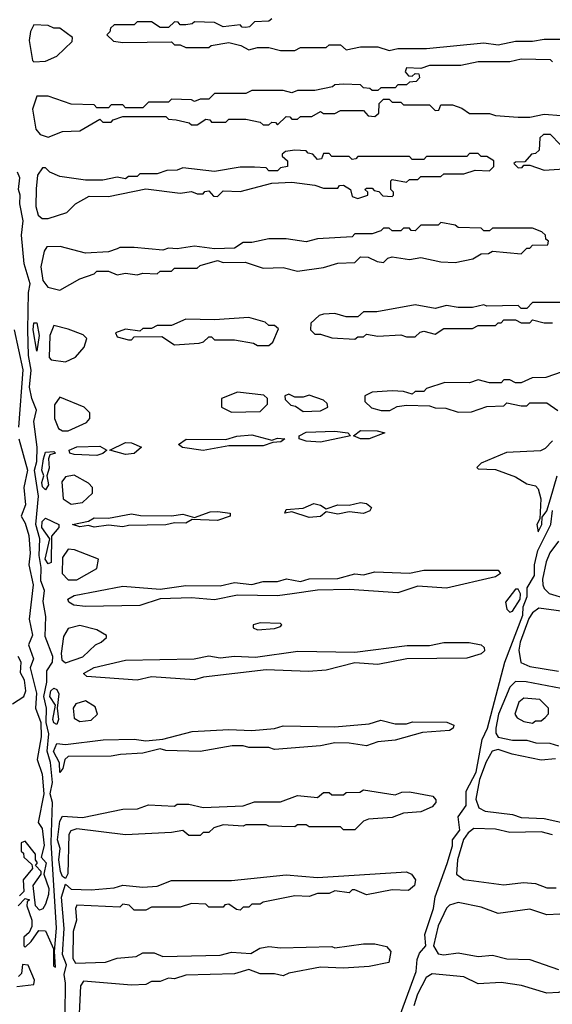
# Model space of a CAD drawing. Extents: x 2737310 to 2869991, y 870230 to 1012730.
# Tile 283 of 479: x 2766865 to 2768724, y 961501 to 964938. Entities that reach past the tile are written whole.
import ezdxf

# ---------------------------------------------------------------- set-up
doc = ezdxf.new("R2010")
doc.units = 0

msp = doc.modelspace()

# ---------------------------------------------------------------- linework, layer by layer
at = {"layer": '0CON02XD'}
for points in [[(2767745, 964940), (2767735, 964932.5), (2767685, 964930), (2767667, 964913), (2767655, 964910), (2767641.7, 964911.7), (2767635, 964920), (2767575, 964912.5), (2767545, 964927.5), (2767475, 964930), (2767467, 964923), (2767445, 964920), (2767425, 964920), (2767418.3, 964928.3), (2767405, 964930), (2767385, 964910), (2767355, 964910), (2767325, 964930), (2767275, 964930), (2767265, 964920), (2767195, 964920), (2767181.7, 964908.3), (2767180, 964895), (2767170, 964885), (2767193, 964863), (2767225, 964857.5), (2767395, 964860), (2767405, 964850), (2767425, 964850), (2767445, 964840), (2767525, 964840), (2767533, 964847), (2767595, 964857.5), (2767637, 964847), (2767665, 964832.5), (2767695, 964840), (2767735, 964840), (2767775, 964830), (2767825, 964830), (2767845, 964840), (2767935, 964840), (2767945, 964850), (2767985, 964850), (2768005, 964832.5), (2768055, 964842.5), (2768115, 964842.5), (2768155, 964830), (2768185, 964837.5), (2768285, 964837.5), (2768485, 964856.7), (2768535, 964850), (2768595, 964862.5), (2768655, 964862.5), (2768695, 964870), (2768825, 964870)], [(2766915, 964790), (2766955, 964792.5), (2766995, 964810), (2767048.3, 964861.7), (2767050, 964875), (2767005, 964907.5), (2766985, 964907.5), (2766965, 964917.5), (2766915, 964920), (2766903.6, 964896.4), (2766898.8, 964865), (2766910, 964795), (2766915, 964790)], [(2768725, 964790), (2768717, 964797), (2768615, 964800), (2768575, 964790), (2768465, 964790), (2768405, 964777.5), (2768295, 964777.5), (2768265, 964767.5), (2768215, 964770), (2768210, 964755), (2768221.7, 964741.7), (2768235, 964740), (2768245, 964750), (2768258.3, 964748.3), (2768260, 964735), (2768248.3, 964721.7), (2768225, 964720), (2768215, 964710), (2768185, 964710), (2768175, 964700), (2768125, 964700), (2768115, 964690), (2768095, 964690), (2768087, 964697), (2768065, 964700), (2768055, 964710), (2767995, 964712.5), (2767965, 964710), (2767957, 964703), (2767895, 964690), (2767835, 964690), (2767815, 964682.5), (2767785, 964690), (2767675, 964690), (2767655, 964680), (2767545, 964680), (2767525, 964660), (2767495, 964660), (2767475, 964652.5), (2767465, 964657.5), (2767395, 964660), (2767385, 964650), (2767315, 964650), (2767295, 964630), (2767235, 964630), (2767225, 964640), (2767185, 964640), (2767175, 964630), (2767135, 964630), (2767125, 964640), (2767045, 964642.5), (2766965, 964670), (2766925, 964670), (2766910, 964625), (2766921.2, 964555), (2766936.4, 964536.4), (2766965, 964527.5), (2767015, 964547.5), (2767075, 964550), (2767145, 964590), (2767155, 964580), (2767185, 964580), (2767191.7, 964588.3), (2767225, 964600), (2767375, 964600), (2767385, 964590), (2767411.7, 964588.3), (2767457, 964577), (2767465, 964570), (2767485, 964570), (2767515, 964590), (2767528.3, 964588.3), (2767535, 964580), (2767585, 964580), (2767595, 964590), (2767655, 964590), (2767705, 964580), (2767715, 964570), (2767735, 964570), (2767745, 964580), (2767758.3, 964578.3), (2767765, 964570), (2767795, 964600), (2767808.3, 964598.3), (2767815, 964590), (2767835, 964590), (2767845, 964600), (2767885, 964600), (2767915, 964617.5), (2767925, 964610), (2767965, 964610), (2767985, 964620), (2768065, 964620), (2768081.7, 964601.7), (2768105, 964600), (2768118.3, 964611.7), (2768120, 964645), (2768135, 964660), (2768155, 964660), (2768165, 964650), (2768195, 964650), (2768205, 964640), (2768295, 964640), (2768315, 964620), (2768328.3, 964621.7), (2768335, 964640), (2768375, 964640), (2768408.3, 964628.3), (2768435, 964610), (2768505, 964610), (2768525, 964603.3), (2768605, 964597.5), (2768645, 964597.5), (2768695, 964607.5), (2768755, 964603.3)], [(2768751.7, 964501.7), (2768717, 964537), (2768693, 964537), (2768680, 964525), (2768678.3, 964481.7), (2768665, 964470), (2768651.7, 964468.3), (2768628.3, 964441.7), (2768595, 964440), (2768590, 964435), (2768605, 964420), (2768618.3, 964421.7), (2768625, 964430), (2768645, 964430), (2768695, 964412.5), (2768765, 964417.5)], [(2766943.6, 964243.6), (2766965, 964243.8), (2767030, 964265), (2767060, 964295), (2767108.3, 964321.7), (2767175, 964320), (2767305, 964347.5), (2767425, 964332.5), (2767465, 964337.5), (2767485, 964330), (2767505, 964330), (2767511.7, 964338.3), (2767525, 964340), (2767541.7, 964321.7), (2767555, 964320), (2767575, 964340), (2767635, 964337.5), (2767745, 964367.5), (2767815, 964370), (2767895, 964360), (2767925, 964350), (2767975, 964350), (2767981.7, 964358.3), (2767995, 964360), (2768020, 964345), (2768025, 964320), (2768045, 964313.3), (2768080, 964325), (2768080, 964335), (2768070, 964345), (2768075, 964350), (2768095, 964350), (2768101.7, 964341.7), (2768118.3, 964338.3), (2768133, 964323), (2768165, 964320), (2768170, 964325), (2768170, 964335), (2768160, 964345), (2768160, 964375), (2768165, 964380), (2768215, 964370), (2768225, 964380), (2768255, 964380), (2768265, 964390), (2768335, 964390), (2768345, 964400), (2768415, 964400), (2768455, 964412.5), (2768505, 964410), (2768520, 964425), (2768520, 964445), (2768495, 964460), (2768475, 964460), (2768465, 964470), (2768435, 964470), (2768425, 964460), (2768285, 964460), (2768275, 964450), (2768235, 964450), (2768225, 964460), (2768045, 964460), (2768038.3, 964451.7), (2768025, 964450), (2768015, 964460), (2767955, 964460), (2767945, 964470), (2767925, 964470), (2767918.3, 964451.7), (2767905, 964450), (2767888.3, 964468.3), (2767871.7, 964471.7), (2767865, 964480), (2767825, 964482.5), (2767793, 964477), (2767781.7, 964468.3), (2767781.7, 964461.7), (2767800, 964445), (2767800, 964425), (2767775, 964420), (2767765, 964410), (2767735, 964410), (2767725, 964420), (2767685, 964422.5), (2767635, 964422.5), (2767545, 964407.5), (2767435, 964420), (2767415, 964412.5), (2767378.3, 964411.7), (2767345, 964400), (2767285, 964400), (2767275, 964390), (2767245, 964390), (2767235, 964382.5), (2767205, 964387.5), (2767155, 964377.5), (2767095, 964377.5), (2767005, 964390), (2766970, 964405), (2766955, 964420), (2766945, 964420), (2766927.5, 964395), (2766922.3, 964347.7), (2766922, 964285), (2766930, 964255), (2766943.6, 964243.6)], [(2766860, 961845), (2766885, 961870), (2766900, 961865), (2766891.7, 961858.3), (2766890, 961845), (2766907.5, 961795), (2766907.5, 961772.5), (2766898.3, 961751.7), (2766880, 961735), (2766880, 961705), (2766885, 961700), (2766905, 961720), (2766931.7, 961758.3), (2766955, 961757.5), (2766983.3, 961695), (2766983.3, 961635), (2766990, 961630), (2766986.7, 961685), (2766993.3, 961766.7), (2766975.6, 962065.6), (2766980, 962205), (2766971.4, 962235), (2766980, 962275), (2766972.5, 962345), (2766960.8, 962385), (2766966.9, 962445), (2766957.5, 962485), (2766959.2, 962535), (2766950, 962575), (2766960, 962625), (2766960.6, 962665), (2766980, 962695), (2766981.2, 962715), (2766954.4, 962785), (2766957.1, 962855), (2766946.8, 962906.8), (2766952, 962945), (2766939.2, 962979.2), (2766940, 963025), (2766933, 963067), (2766935.6, 963125), (2766922, 963175), (2766931.4, 963275), (2766917.1, 963365), (2766925.5, 963395), (2766926.9, 963445), (2766914.2, 963535), (2766924, 963575), (2766907.5, 963615), (2766900, 963655), (2766905.8, 963714.2), (2766895.8, 963765), (2766893.6, 963855), (2766895.7, 963985), (2766902, 964015), (2766880.6, 964085), (2766871.4, 964185), (2766877.5, 964235), (2766865.7, 964295), (2766867.1, 964325), (2766861.2, 964345), (2766865.7, 964385), (2766858, 964405)], [(2767005, 963993.3), (2767075, 964032.5), (2767125, 964050), (2767135, 964060), (2767175, 964060), (2767205, 964047.5), (2767235, 964052.5), (2767275, 964047.5), (2767295, 964052.5), (2767345, 964050), (2767355, 964060), (2767395, 964060), (2767405, 964070), (2767485, 964070), (2767495, 964080), (2767555, 964097.5), (2767575, 964090), (2767651.7, 964091.7), (2767715, 964070), (2767785, 964072.5), (2767835, 964060), (2767925, 964072.5), (2767975, 964087.5), (2768035, 964090), (2768055, 964110), (2768081.7, 964108.3), (2768113, 964093), (2768135, 964090), (2768150, 964105), (2768165, 964110), (2768225, 964100), (2768265, 964107.5), (2768335, 964092.5), (2768385, 964090), (2768447, 964103), (2768475, 964120), (2768501.7, 964121.7), (2768515, 964130), (2768615, 964120), (2768635, 964140), (2768645, 964140), (2768655, 964150), (2768708.3, 964151.7), (2768710, 964165), (2768701.7, 964171.7), (2768700, 964185), (2768687, 964197), (2768655, 964210), (2768515, 964210), (2768505, 964200), (2768485, 964200), (2768475, 964210), (2768395, 964212.5), (2768385, 964220), (2768335, 964230), (2768325, 964220), (2768265, 964220), (2768245, 964200), (2768231.7, 964201.7), (2768225, 964210), (2768205, 964210), (2768195, 964200), (2768165, 964200), (2768155, 964210), (2768135, 964210), (2768125, 964200), (2768095, 964190), (2768035, 964190), (2768025, 964180), (2767905, 964172.5), (2767865, 964162.5), (2767795, 964172.5), (2767735, 964172.5), (2767675, 964160), (2767645, 964160), (2767615, 964140), (2767545, 964137.5), (2767475, 964147.5), (2767415, 964137.5), (2767385, 964140), (2767365, 964132.5), (2767265, 964142.5), (2767215, 964142.5), (2767205, 964137.5), (2767175, 964127.5), (2767095, 964122.5), (2767006.4, 964146.4), (2766960, 964145), (2766950.7, 964129.3), (2766938.8, 964075), (2766946.7, 964026.7), (2766963.9, 964003.9), (2767005, 963993.3)], [(2768755, 963950), (2768655, 963950), (2768635, 963930), (2768615, 963930), (2768605, 963940), (2768495, 963937.5), (2768485, 963942.5), (2768445, 963932.5), (2768395, 963932.5), (2768355, 963940), (2768315, 963930), (2768245, 963942.5), (2768111.7, 963918.3), (2768065, 963917.5), (2768045, 963900), (2768005, 963900), (2767965, 963912.5), (2767925, 963910), (2767910, 963905), (2767881.7, 963878.3), (2767880, 963855), (2767895, 963840), (2767915, 963840), (2767955, 963827.5), (2768035, 963822.5), (2768045, 963830), (2768065, 963830), (2768075, 963840), (2768115, 963832.5), (2768195, 963837.5), (2768215, 963830), (2768245, 963830), (2768263, 963847), (2768275, 963850), (2768315, 963840), (2768345, 963860), (2768445, 963860), (2768465, 963870), (2768525, 963870), (2768535, 963880), (2768545, 963880)], [(2766925, 963780), (2766911.9, 963855), (2766915, 963880), (2766925, 963880), (2766933.3, 963835), (2766925, 963780)], [(2767025, 963743.3), (2767060, 963760), (2767090, 963795), (2767100, 963825), (2767087, 963837), (2767035, 963857.5), (2766985, 963870), (2766970, 963835), (2766968.3, 963758.3), (2766975, 963750), (2767025, 963743.3)], [(2767735, 963800), (2767748.3, 963811.7), (2767768.3, 963858.3), (2767755, 963870), (2767735, 963870), (2767721.7, 963881.7), (2767665, 963897.5), (2767545, 963890), (2767445, 963892.5), (2767395, 963870), (2767345, 963870), (2767325, 963860), (2767295, 963860), (2767285, 963850), (2767235, 963857.5), (2767200, 963845), (2767205, 963830), (2767245, 963820), (2767255, 963820), (2767265, 963830), (2767361.7, 963831.7), (2767405, 963802.5), (2767491.7, 963808.3), (2767507, 963813), (2767525, 963830), (2767535, 963830), (2767545, 963820), (2767615, 963820), (2767681.7, 963808.3), (2767695, 963800), (2767735, 963800)], [(2768545, 963880), (2768555, 963890), (2768595, 963890), (2768615, 963880), (2768645, 963880), (2768655, 963890), (2768695, 963880), (2768725, 963880)], [(2766846, 963855), (2766876.7, 963715), (2766861.2, 963515)], [(2768785, 963717.5), (2768701.7, 963688.3), (2768653, 963687), (2768615, 963670), (2768595, 963670), (2768575, 963680), (2768555, 963680), (2768545, 963670), (2768505, 963670), (2768465, 963680), (2768435, 963670), (2768348.3, 963671.7), (2768285, 963650), (2768275, 963640), (2768245, 963640), (2768235, 963630), (2768205, 963640), (2768165, 963642.5), (2768095, 963637.5), (2768070, 963625), (2768070, 963605), (2768093, 963583), (2768127, 963573), (2768156.4, 963573.6), (2768183, 963587), (2768215, 963592.5), (2768295, 963590), (2768315, 963582.5), (2768351.7, 963581.7), (2768395, 963567.5), (2768441.7, 963568.3), (2768495, 963587.5), (2768555, 963590), (2768565, 963600), (2768615, 963590), (2768635, 963590), (2768645, 963600), (2768705, 963600), (2768743, 963573)], [(2767605, 963567.5), (2767705, 963570), (2767730, 963595), (2767730, 963615), (2767717, 963627), (2767625, 963637.5), (2767570, 963615), (2767570, 963585), (2767605, 963567.5)], [(2767855, 963570), (2767915, 963572.5), (2767940, 963585), (2767938.3, 963598.3), (2767925, 963610), (2767875, 963627.5), (2767855, 963620), (2767825, 963620), (2767805, 963630), (2767790, 963625), (2767791.7, 963611.7), (2767811.7, 963591.7), (2767828.3, 963588.3), (2767855, 963570)], [(2767035, 963502.5), (2767098.3, 963531.7), (2767110, 963545), (2767110, 963565), (2767090, 963585), (2767005, 963620), (2766987, 963593), (2766986.7, 963545), (2767000.7, 963510.7), (2767015, 963502.5), (2767035, 963502.5)], [(2767505, 963433.8), (2767433.9, 963443.9), (2767420, 963455), (2767446.4, 963473.6), (2767585, 963472.5), (2767623.6, 963483.6), (2767675, 963488), (2767745, 963470), (2767765, 963476.7), (2767790, 963475), (2767776.4, 963463.6), (2767748.3, 963461.7), (2767715, 963450), (2767595, 963450), (2767505, 963433.8)], [(2767915, 963462.5), (2767865, 963466.7), (2767840, 963475), (2767840, 963485), (2767865, 963498), (2767965, 963501.2), (2768010, 963495), (2768020, 963485), (2767915, 963462.5)], [(2768085, 963474), (2768054.1, 963474.1), (2768030, 963485), (2768055, 963503.8), (2768113, 963503), (2768140, 963495), (2768085, 963474)], [(2766862.5, 963475), (2766892.5, 963365), (2766880, 963305), (2766886.1, 963243.9), (2766870, 963205), (2766885, 963180), (2766897.7, 963137.7), (2766902, 963075), (2766897.5, 963035), (2766912, 962965), (2766898.8, 962845), (2766910.5, 962789.5), (2766896.7, 962755), (2766913.6, 962706.4), (2766902.5, 962675), (2766923.6, 962586.4), (2766920, 962535), (2766938.8, 962485), (2766940, 962435), (2766926.7, 962355), (2766944.3, 962304.3), (2766950, 962235), (2766930, 962135), (2766943.3, 962115), (2766951.2, 962055), (2766940, 962015), (2766957.5, 961995), (2766950, 961955), (2766966.7, 961905), (2766966.4, 961883.6), (2766955, 961850), (2766946.4, 961833.6), (2766935, 961830), (2766920, 961845), (2766912.5, 961915), (2766940, 961955), (2766940, 961965), (2766920, 961985), (2766927.5, 961995), (2766920, 962005), (2766920, 962025), (2766885, 962070), (2766870, 962065), (2766870, 962035), (2766878.3, 962028.3), (2766880, 962015), (2766908.3, 961988.3), (2766910, 961975), (2766877.5, 961935), (2766880, 961895), (2766865, 961880)], [(2767235, 963420), (2767180, 963435), (2767235, 963461.2), (2767255, 963460.8), (2767290, 963445), (2767265, 963423.3), (2767235, 963420)], [(2768725, 963467.5), (2768699.3, 963440.7), (2768683, 963433), (2768563.6, 963426.4), (2768475, 963390), (2768460, 963375), (2768465, 963370), (2768525, 963367.5), (2768595, 963342.5), (2768635, 963317.5), (2768665, 963310), (2768675, 963300), (2768683.3, 963265), (2768680, 963195), (2768670, 963175), (2768675, 963150), (2768686.7, 963175), (2768688.3, 963201.7), (2768705, 963223.3), (2768717.5, 963265), (2768740.6, 963345)], [(2766955, 963296.7), (2766945, 963307.5), (2766942.6, 963322.6), (2766950, 963345), (2766942.9, 963365), (2766948.8, 963405), (2766955, 963427.5), (2766985, 963430), (2766990, 963425), (2766970.7, 963419.3), (2766966.2, 963405), (2766967.7, 963372.3), (2766960, 963345), (2766965.7, 963314.3), (2766955, 963296.7)], [(2767135, 963416.7), (2767055, 963420), (2767040, 963425), (2767037.5, 963435), (2767065, 963446.2), (2767145, 963448.8), (2767170, 963435), (2767155, 963423.3), (2767135, 963416.7)], [(2767045, 963246.7), (2767085, 963252.5), (2767120, 963285), (2767120, 963305), (2767105, 963320), (2767055, 963347.5), (2767025, 963342.5), (2767012.5, 963325), (2767017.5, 963265), (2767045, 963246.7)], [(2767875, 963200), (2767815, 963220), (2767790, 963215), (2767795, 963227.5), (2767855, 963232.5), (2767891.7, 963248.3), (2767915, 963243.3), (2767935, 963230), (2767975, 963243.8), (2768015, 963242.5), (2768055, 963252), (2768075, 963248.8), (2768093.3, 963235), (2768087.3, 963222.7), (2768065, 963214), (2768015, 963220), (2767975, 963211.2), (2767935, 963220), (2767915, 963203.3), (2767875, 963200)], [(2767125, 963166.7), (2767105, 963172.5), (2767075, 963167.5), (2767050, 963175), (2767105, 963187.5), (2767125, 963198.8), (2767175, 963197.5), (2767255, 963212.5), (2767287, 963207), (2767395, 963206.2), (2767435, 963212), (2767475, 963200), (2767530.3, 963219.7), (2767555, 963220.8), (2767600, 963215), (2767600, 963205), (2767555, 963190), (2767467, 963193), (2767445, 963180), (2767405, 963181.2), (2767375, 963174), (2767245, 963172.5), (2767225, 963167.5), (2767175, 963173.3), (2767125, 963166.7)], [(2768181.9, 961435), (2768249.2, 961615), (2768252.3, 961657.7), (2768260.7, 961679.3), (2768282.9, 961705), (2768278.5, 961745), (2768309.4, 961835), (2768315.6, 961875.6), (2768357.5, 961992.5), (2768375.8, 962054.2), (2768375.7, 962075), (2768401.2, 962108.8), (2768395.5, 962155), (2768423.1, 962195), (2768423.1, 962245), (2768458.3, 962311.7), (2768478.5, 962425), (2768498, 962465), (2768558.2, 962695), (2768620.8, 962859.2), (2768621.7, 962888.3), (2768636.1, 962923.9), (2768636.5, 962955), (2768662.2, 962997.8), (2768661.5, 963035), (2768673.5, 963085), (2768719.2, 963175), (2768724.5, 963225)], [(2766965, 963038.8), (2766954.4, 963055), (2766970, 963125), (2766942.9, 963165), (2766943.8, 963186.2), (2766955, 963198), (2767002.5, 963175), (2767002.5, 963165), (2766976.2, 963135), (2766975, 963043.3), (2766965, 963038.8)], [(2768745, 963117.5), (2768715, 963076.7), (2768702.5, 963045), (2768690, 962985), (2768691.2, 962965), (2768695, 962952.5), (2768712.5, 962935), (2768775, 962916.7)], [(2767065, 962982.5), (2767135, 963022.5), (2767140, 963055), (2767057, 963087), (2767035, 963090), (2767015, 963060), (2767013.3, 963005), (2767035, 962982.5), (2767065, 962982.5)], [(2767095, 962888.8), (2767054.3, 962894.3), (2767036.7, 962905), (2767033.3, 962915), (2767055, 962927.5), (2767225, 962960), (2767355, 962950), (2767445, 962962.5), (2767565, 962961.2), (2767615, 962973.3), (2767675, 962966.2), (2767715, 962976.2), (2767765, 962976.2), (2767796.4, 962986.4), (2767845, 962976.7), (2767875, 962986.2), (2767975, 962986.7), (2768035, 963003.3), (2768065, 963000), (2768105, 963010), (2768225, 963006.2), (2768275, 963016.2), (2768535, 963016.7), (2768542.5, 963005), (2768525, 962992.5), (2768355, 962953.3), (2768255, 962960), (2768185, 962937.5), (2768015, 962948.8), (2767905, 962946.7), (2767816.1, 962933.9), (2767765, 962926.7), (2767625, 962928.8), (2767545, 962912.5), (2767465, 962920), (2767355, 962916.7), (2767285, 962893.3), (2767095, 962888.8)], [(2768575, 962870), (2768585, 962872.5), (2768611.2, 962915), (2768613, 962933), (2768605, 962950), (2768595, 962950), (2768560, 962905), (2768565, 962880), (2768575, 962870)], [(2769195, 962813.8), (2768677, 962883), (2768655, 962866.7), (2768642.3, 962847.7), (2768612, 962765), (2768607.3, 962737.3), (2768614, 962694), (2768645, 962680), (2768745, 962663.3)], [(2767025, 962693.3), (2767086.1, 962713.9), (2767130, 962755), (2767150, 962765), (2767168.3, 962781.7), (2767168.3, 962788.3), (2767135, 962807.5), (2767075, 962822.5), (2767035, 962812.5), (2767018.8, 962785), (2767010, 962725), (2767013, 962703), (2767025, 962693.3)], [(2767695, 962807.5), (2767755, 962812.5), (2767775, 962820), (2767780, 962825), (2767775, 962830), (2767705, 962832.5), (2767680, 962825), (2767680, 962815), (2767695, 962807.5)], [(2767275, 962632.5), (2767100, 962645), (2767087.5, 962655), (2767125, 962676.2), (2767235, 962702.5), (2767473.6, 962706.4), (2767525, 962717.5), (2767565, 962710), (2767615, 962716.2), (2767688, 962712), (2767836.4, 962733.6), (2768035, 962730), (2768217, 962753), (2768295, 962753.3), (2768345, 962764), (2768433.6, 962763.6), (2768476.1, 962756.1), (2768486.1, 962746.1), (2768486.7, 962735), (2768475.9, 962724.1), (2768425, 962708.8), (2768216.4, 962706.4), (2768115, 962686.7), (2768035, 962693.3), (2767935, 962667.5), (2767873, 962663), (2767725, 962668.8), (2767507, 962643), (2767475, 962633.3), (2767325, 962643.8), (2767275, 962632.5)], [(2766840.7, 962549.3), (2766880, 962575), (2766886.7, 962595), (2766881.7, 962631.7), (2766868.3, 962658.3), (2766870, 962695), (2766860, 962715)], [(2766995, 962477.5), (2766985, 962483.3), (2766981.4, 962495), (2766990, 962545), (2766971.1, 962575), (2766974.4, 962595), (2766985, 962603.8), (2766995, 962600), (2767002, 962585), (2766996.2, 962535), (2767000.8, 962495), (2766995, 962477.5)], [(2768755, 962603.3), (2768633, 962627), (2768595, 962627.5), (2768575, 962607.5), (2768535.9, 962514.1), (2768526.2, 962465), (2768526.7, 962446.7), (2768535, 962433.3), (2768585, 962423.3), (2768635, 962422.5), (2768666.4, 962413.6), (2768715, 962412.5), (2768745, 962402.5)], [(2767075, 962487.5), (2767115, 962492.5), (2767137, 962513), (2767129.3, 962539.3), (2767095, 962560), (2767060.7, 962549.3), (2767052.5, 962535), (2767055, 962500), (2767075, 962487.5)], [(2768655, 962482.5), (2768665, 962490), (2768685, 962490), (2768698.3, 962501.7), (2768710, 962515), (2768710, 962535), (2768680, 962565), (2768625, 962570), (2768607.5, 962555), (2768593, 962513), (2768600.7, 962500.7), (2768625, 962487.5), (2768655, 962482.5)], [(2767005, 962310), (2767003.8, 962343.8), (2766983.6, 962383.6), (2766995, 962411.2), (2767025, 962408), (2767156.1, 962423.9), (2767265, 962426.2), (2767305, 962420), (2767365, 962426.7), (2767467, 962453), (2767595, 962460), (2767675, 962456.2), (2767755, 962463.3), (2767785, 962473.3), (2767965, 962468.8), (2768085, 962480), (2768125, 962492.5), (2768175, 962480), (2768215, 962480), (2768236.4, 962486.4), (2768355.9, 962485.9), (2768380, 962475), (2768377.5, 962465), (2768365, 962456.7), (2768270.7, 962449.3), (2768175, 962422.5), (2768115, 962417.5), (2768075, 962402.5), (2768015, 962412.5), (2767965, 962413.3), (2767915, 962402.5), (2767755, 962390), (2767735, 962397.5), (2767665, 962396.7), (2767645, 962403.3), (2767606.4, 962403.6), (2767495, 962383.3), (2767375, 962386.7), (2767355, 962392.5), (2767295, 962377.5), (2767217, 962373), (2767185, 962366.7), (2767034, 962366), (2767022.5, 962355), (2767016.4, 962323.6), (2767005, 962310)], [(2768735, 962357.5), (2768685, 962353.3), (2768583.9, 962373.9), (2768535, 962390), (2768513.8, 962385), (2768492.5, 962347.5), (2768470, 962285), (2768456.7, 962216.7), (2768467, 962187), (2768490, 962175), (2768585, 962163.3), (2768615, 962153.3), (2768695, 962150), (2768785, 962130)], [(2767025, 961940), (2767015, 961947.5), (2767008, 961965), (2767002.2, 962005), (2767006.2, 962045), (2766997.1, 962075), (2767005, 962140), (2767015, 962157.5), (2767085, 962153.3), (2767225, 962182.5), (2767276.4, 962183.6), (2767315, 962197.5), (2767405, 962192.5), (2767415, 962200), (2767455, 962200), (2767505, 962187.5), (2767645, 962193.3), (2767685, 962207.5), (2767775, 962207.5), (2767835, 962230), (2767905, 962222.5), (2767925, 962240), (2767945, 962240), (2767955, 962232.5), (2767995, 962232.5), (2768005, 962240), (2768051.7, 962241.7), (2768065, 962250), (2768175, 962232.5), (2768198.3, 962241.7), (2768225, 962242.5), (2768307, 962227), (2768317.5, 962215), (2768317.5, 962205), (2768305, 962190), (2768265, 962172.5), (2768205, 962167.5), (2768165, 962152.5), (2768083, 962147), (2768065, 962140), (2768035, 962110), (2767995, 962110), (2767985, 962120), (2767875, 962120), (2767865, 962127.5), (2767835, 962127.5), (2767825, 962120), (2767735, 962122.5), (2767725, 962127.5), (2767655, 962127.5), (2767645, 962122.5), (2767575, 962127.5), (2767543, 962117), (2767525, 962100), (2767505, 962100), (2767495, 962090), (2767455, 962090), (2767435, 962107.5), (2767395, 962100), (2767235, 962092.5), (2767065, 962113.3), (2767043.9, 962106.1), (2767037, 962093), (2767033.3, 961956.7), (2767025, 961940)], [(2768725, 962092.5), (2768685, 962102.5), (2768575, 962100), (2768525, 962112.5), (2768450, 962115), (2768430.5, 962099.5), (2768414.4, 962075.6), (2768392.9, 962005), (2768390, 961955), (2768415, 961936.7), (2768555, 961917.5), (2768623.8, 961926.2), (2768665, 961922.5), (2768705, 961907.5), (2768737, 961907)], [(2767024.5, 961465), (2767025.8, 961575), (2767020.9, 961605), (2767028.8, 961638.8), (2767014.5, 961675), (2767020.8, 961765), (2767011.1, 961875), (2767025, 961920), (2767045, 961903.3), (2767115, 961900), (2767195, 961907.5), (2767225, 961916.7), (2767295, 961910), (2767345, 961913.3), (2767395, 961932.5), (2767605, 961933.3), (2767795, 961952.5), (2767905, 961943.3), (2768215, 961963.3), (2768232.5, 961955), (2768246.7, 961935), (2768242.5, 961915), (2768221.7, 961898.3), (2768165, 961900), (2768075, 961882.5), (2768035, 961900), (2768025, 961900), (2768015, 961890), (2767965, 961897.5), (2767945, 961887.5), (2767905, 961887.5), (2767875, 961877.5), (2767825, 961880), (2767715, 961857.5), (2767705, 961850), (2767675, 961850), (2767665, 961840), (2767645, 961840), (2767635, 961830), (2767621.7, 961831.7), (2767595, 961850), (2767581.7, 961848.3), (2767575, 961840), (2767525, 961840), (2767515, 961850), (2767465, 961852.5), (2767425, 961840), (2767325, 961840), (2767305, 961830), (2767265, 961830), (2767247, 961847), (2767225, 961850), (2767215, 961840), (2767065, 961846.7), (2767060, 961835), (2767063.8, 961795), (2767052, 961755), (2767051.2, 961661.2), (2767060, 961645), (2767165, 961647.5), (2767205, 961662.5), (2767271.7, 961668.3), (2767295, 961680), (2767335, 961680), (2767365, 961667.5), (2767565, 961672.5), (2767605, 961682.5), (2767671.7, 961678.3), (2767703, 961697), (2767735, 961702.5), (2767775, 961697.5), (2767955, 961702.5), (2767965, 961697.5), (2768065, 961712.5), (2768105, 961712.5), (2768145, 961702.5), (2768160, 961685), (2768153, 961647), (2768085, 961632.5), (2767995, 961626.7), (2767915, 961630), (2767805, 961610), (2767785, 961600), (2767755, 961607.5), (2767705, 961607.5), (2767665, 961622.5), (2767615, 961607.5), (2767445, 961602.5), (2767405, 961590), (2767385, 961592.5), (2767355, 961580), (2767325, 961580), (2767305, 961570), (2767255, 961567.5), (2767088.3, 961581.7), (2767077.5, 961565), (2767070, 961395)], [(2768795, 961817.5), (2768705, 961813.3), (2768645, 961832.5), (2768535, 961817.5), (2768475, 961840), (2768395, 961856.7), (2768365, 961846.7), (2768355, 961836.7), (2768325.7, 961775), (2768308.8, 961705), (2768325, 961677.5), (2768345, 961673.8), (2768395, 961680), (2768465, 961667.5), (2768515, 961672.5), (2768565, 961660), (2768645, 961657.5), (2768745, 961622.5)], [(2766855, 961562.5), (2766915, 961570), (2766917.5, 961585), (2766895, 961637.5), (2766875, 961640), (2766871.7, 961608.3), (2766861.7, 961598.3)], [(2769313, 961477), (2769105, 961502.5), (2769045, 961523.3), (2768945, 961532.5), (2768845, 961553.3), (2768777, 961553), (2768745, 961542.5), (2768705, 961540), (2768616.4, 961566.4), (2768545, 961576.7), (2768465, 961572.5), (2768415, 961596.7), (2768305, 961607.5), (2768283.3, 961595), (2768253.4, 961536.6), (2768240.8, 961495)]]:
    msp.add_lwpolyline(points, dxfattribs=at)

doc.saveas('drawing.dxf')
